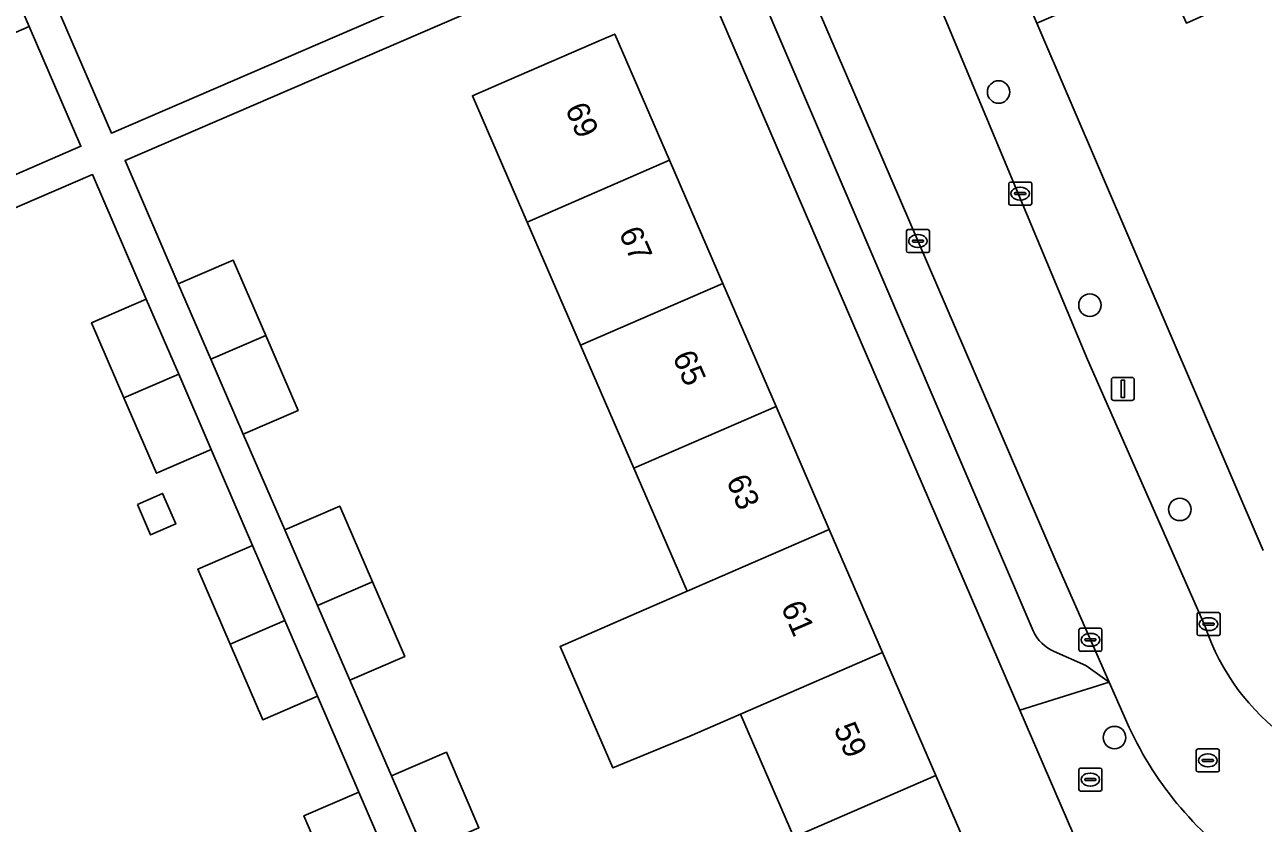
# Model space of a CAD drawing. Extents: x 159352 to 160617, y 385888 to 387323.
# Drawn here: x 159634.4 to 159688.2, y 386318 to 386352.7 of the extents above; entities that cross this region are included whole.
import ezdxf

# ---------------------------------------------------------------- set-up
doc = ezdxf.new("R2010")
doc.units = 0
for name, color, linetype in [('IMGEO_Boom', 7, 'Continuous'), ('IMGEO_Brandkraan', 7, 'Continuous'), ('IMGEO_Erf', 7, 'Continuous'), ('IMGEO_Kolk', 7, 'Continuous'), ('IMGEO_Lichtmast', 7, 'Continuous'), ('IMGEO_Pand', 7, 'Continuous'), ('IMGEO_Pand_nummerreeks', 7, 'Continuous'), ('IMGEO_Parkeervlak_open', 7, 'Continuous'), ('IMGEO_Rijbaan_lokaal_open', 7, 'Continuous'), ('IMGEO_Rioolput', 7, 'Continuous'), ('IMGEO_Voetpad_open', 7, 'Continuous')]:
    doc.layers.add(name, color=color, linetype=linetype)

msp = doc.modelspace()

# ---------------------------------------------------------------- linework, layer by layer
at = {"layer": 'IMGEO_Boom'}
for centre in [(159676.726, 386349.746), (159680.696, 386340.477), (159684.603, 386331.602), (159681.767, 386321.681)]:
    msp.add_circle(centre, 0.489, dxfattribs=at)
at = {"layer": 'IMGEO_Brandkraan'}
for p, q in [((159680.216, 386319.431), (159680.216, 386320.283)), ((159680.291, 386320.357), (159681.143, 386320.357)), ((159681.217, 386320.283), (159681.217, 386319.431)), ((159680.475, 386319.851), (159680.475, 386319.863)), ((159680.913, 386319.814), (159680.515, 386319.814)), ((159680.518, 386319.9), (159680.916, 386319.9)), ((159680.704, 386320.137), (159680.729, 386320.137)), ((159680.959, 386319.863), (159680.959, 386319.851)), ((159681.143, 386319.357), (159680.291, 386319.357)), ((159680.727, 386319.577), (159680.702, 386319.577))]:
    msp.add_line(p, q, dxfattribs=at)
for points in [[(159680.216, 386319.431), (159680.216, 386320.283)], [(159680.291, 386320.357), (159681.143, 386320.357)], [(159681.217, 386320.283), (159681.217, 386319.431)], [(159681.143, 386319.357), (159680.291, 386319.357)]]:
    msp.add_lwpolyline(points, dxfattribs=at)
for centre, radius, start, end in [((159680.293, 386320.281), 0.0765, 91.552, 178.448), ((159680.293, 386320.281), 0.0765, 91.552, 178.448), ((159681.141, 386320.281), 0.0765, 1.552, 88.448), ((159681.141, 386320.281), 0.0765, 1.552, 88.448), ((159680.515, 386319.86), 0.0403, 85.8775, 175.7526), ((159680.512, 386319.85), 0.0366, 178.938, 274.7102), ((159680.916, 386319.857), 0.043, 264.8664, 352.4533), ((159680.92, 386319.862), 0.0386, 1.7309, 96.639), ((159680.293, 386319.433), 0.0765, 181.552, 268.448), ((159680.293, 386319.433), 0.0765, 181.552, 268.448), ((159681.141, 386319.433), 0.0765, 271.552, 358.448), ((159681.141, 386319.433), 0.0765, 271.552, 358.448)]:
    msp.add_arc(centre, radius, start, end, dxfattribs=at)
for centre, major_axis, ratio, start_param, end_param in [((159680.703, 386319.857), (-0.387, 0.002), 0.722429, 4.712389, 7.853982), ((159680.728, 386319.857), (-0.39, 0.002), 0.717154, 1.570796, 4.712389)]:
    msp.add_ellipse(centre, major_axis=major_axis, ratio=ratio, start_param=start_param, end_param=end_param, dxfattribs=at)
at = {"layer": 'IMGEO_Erf'}
for points in [[(159618.339, 386393.996), (159619.3, 386391.771), (159621.681, 386392.8), (159623.081, 386389.56), (159624.506, 386386.261), (159622.125, 386385.232), (159623.9, 386381.056), (159626.281, 386382.085), (159627.681, 386378.844), (159629.106, 386375.546), (159626.725, 386374.517), (159628.5, 386370.342), (159630.881, 386371.371), (159632.282, 386368.129), (159633.706, 386364.832), (159631.325, 386363.803), (159633.1, 386359.628), (159635.481, 386360.657), (159636.881, 386357.416), (159638.306, 386354.118), (159635.925, 386353.089), (159638.142, 386347.957), (159662.319, 386358.392), (159642.474, 386404.373)], [(159727.536, 386373.743), (159720.249, 386370.605), (159721.28, 386368.219), (159718.093, 386366.842), (159714.716, 386365.384), (159713.685, 386367.77), (159709.209, 386365.826), (159710.24, 386363.44), (159707.052, 386362.063), (159703.676, 386360.605), (159702.645, 386362.991), (159698.168, 386361.048), (159699.199, 386358.662), (159696.011, 386357.285), (159692.635, 386355.827), (159691.604, 386358.213), (159687.18, 386356.583), (159688.233, 386354.242), (159684.894, 386352.739), (159683.84, 386355.08), (159678.391, 386352.741), (159688.233, 386329.814)], [(159684.092, 386307.943), (159677.65, 386322.87), (159662.847, 386357.169), (159638.742, 386346.766), (159641.054, 386341.414), (159643.435, 386342.443), (159644.854, 386339.16), (159646.26, 386335.904), (159643.879, 386334.875), (159645.691, 386330.715), (159648.072, 386331.744), (159649.491, 386328.459), (159650.897, 386325.205), (159648.516, 386324.176), (159650.328, 386320.017), (159652.709, 386321.046), (159654.128, 386317.763)], [(159624.606, 386342.094), (159636.817, 386347.385), (159634.573, 386352.598), (159632.191, 386351.569)], [(159667.817, 386317.348), (159665.499, 386322.697), (159663.294, 386321.739), (159659.948, 386320.368), (159657.656, 386325.649), (159660.975, 386327.089), (159663.18, 386328.046), (159660.862, 386333.395), (159658.544, 386338.744), (159656.225, 386344.094), (159653.846, 386349.583), (159655.443, 386350.275), (159659.454, 386352.013), (159660.03, 386352.263), (159662.408, 386346.777), (159664.726, 386341.428), (159667.045, 386336.079), (159669.363, 386330.73), (159671.682, 386325.38), (159674, 386320.031), (159676.318, 386314.683)], [(159647.923, 386315.023), (159646.515, 386318.281), (159648.897, 386319.31), (159647.104, 386323.487), (159644.722, 386322.458), (159643.305, 386325.739), (159641.897, 386328.997), (159644.279, 386330.026), (159642.486, 386334.205), (159640.104, 386333.176), (159638.687, 386336.457), (159637.279, 386339.715), (159639.661, 386340.744), (159637.323, 386346.153), (159613.806, 386336.028), (159634.976, 386286.859)]]:
    msp.add_lwpolyline(points, dxfattribs=at)
msp.add_lwpolyline([(159639.278, 386331.821), (159640.372, 386332.293), (159640.944, 386330.968), (159639.851, 386330.496)], close=True, dxfattribs=at)
at = {"layer": 'IMGEO_Kolk'}
for p, q in [((159677.164, 386344.904), (159677.164, 386345.756)), ((159677.239, 386345.83), (159678.091, 386345.83)), ((159677.652, 386345.61), (159677.677, 386345.61)), ((159678.165, 386345.756), (159678.165, 386344.904)), ((159677.423, 386345.324), (159677.423, 386345.336)), ((159677.861, 386345.287), (159677.463, 386345.287)), ((159677.466, 386345.373), (159677.864, 386345.373)), ((159677.675, 386345.05), (159677.65, 386345.05)), ((159677.907, 386345.336), (159677.907, 386345.324)), ((159678.091, 386344.83), (159677.239, 386344.83)), ((159672.716, 386342.842), (159672.716, 386343.694)), ((159672.791, 386343.768), (159673.643, 386343.768)), ((159673.204, 386343.548), (159673.229, 386343.548)), ((159673.717, 386343.694), (159673.717, 386342.842)), ((159672.975, 386343.262), (159672.975, 386343.274)), ((159673.413, 386343.225), (159673.015, 386343.225)), ((159673.018, 386343.311), (159673.416, 386343.311)), ((159673.227, 386342.988), (159673.202, 386342.988)), ((159673.459, 386343.274), (159673.459, 386343.262)), ((159673.643, 386342.768), (159672.791, 386342.768)), ((159685.354, 386326.189), (159685.354, 386327.041)), ((159685.429, 386327.115), (159686.281, 386327.115)), ((159685.842, 386326.895), (159685.867, 386326.895)), ((159686.355, 386327.041), (159686.355, 386326.189)), ((159680.219, 386325.506), (159680.219, 386326.358)), ((159680.294, 386326.432), (159681.146, 386326.432)), ((159680.707, 386326.212), (159680.732, 386326.212)), ((159681.22, 386326.358), (159681.22, 386325.506)), ((159685.613, 386326.609), (159685.613, 386326.621)), ((159686.051, 386326.572), (159685.653, 386326.572)), ((159685.656, 386326.658), (159686.054, 386326.658)), ((159685.865, 386326.335), (159685.84, 386326.335)), ((159686.097, 386326.621), (159686.097, 386326.609)), ((159680.478, 386325.926), (159680.478, 386325.938)), ((159680.916, 386325.889), (159680.518, 386325.889)), ((159680.521, 386325.975), (159680.919, 386325.975)), ((159680.73, 386325.652), (159680.705, 386325.652)), ((159680.962, 386325.938), (159680.962, 386325.926)), ((159686.281, 386326.115), (159685.429, 386326.115)), ((159681.146, 386325.432), (159680.294, 386325.432))]:
    msp.add_line(p, q, dxfattribs=at)
for points in [[(159677.164, 386344.904), (159677.164, 386345.756)], [(159677.239, 386345.83), (159678.091, 386345.83)], [(159678.165, 386345.756), (159678.165, 386344.904)], [(159678.091, 386344.83), (159677.239, 386344.83)], [(159672.716, 386342.842), (159672.716, 386343.694)], [(159672.791, 386343.768), (159673.643, 386343.768)], [(159673.717, 386343.694), (159673.717, 386342.842)], [(159673.643, 386342.768), (159672.791, 386342.768)], [(159685.354, 386326.189), (159685.354, 386327.041)], [(159685.429, 386327.115), (159686.281, 386327.115)], [(159686.355, 386327.041), (159686.355, 386326.189)], [(159680.219, 386325.506), (159680.219, 386326.358)], [(159680.294, 386326.432), (159681.146, 386326.432)], [(159681.22, 386326.358), (159681.22, 386325.506)], [(159686.281, 386326.115), (159685.429, 386326.115)], [(159681.146, 386325.432), (159680.294, 386325.432)]]:
    msp.add_lwpolyline(points, dxfattribs=at)
for centre, radius, start, end in [((159677.241, 386345.754), 0.0765, 91.552, 178.448), ((159677.241, 386345.754), 0.0765, 91.552, 178.448), ((159678.089, 386345.754), 0.0765, 1.552, 88.448), ((159678.089, 386345.754), 0.0765, 1.552, 88.448), ((159677.463, 386345.333), 0.0403, 85.8775, 175.7526), ((159677.46, 386345.323), 0.0366, 178.938, 274.7102), ((159677.864, 386345.33), 0.043, 264.8664, 352.4533), ((159677.868, 386345.335), 0.0386, 1.7309, 96.639), ((159677.241, 386344.906), 0.0765, 181.552, 268.448), ((159677.241, 386344.906), 0.0765, 181.552, 268.448), ((159678.089, 386344.906), 0.0765, 271.552, 358.448), ((159678.089, 386344.906), 0.0765, 271.552, 358.448), ((159672.793, 386343.692), 0.0765, 91.552, 178.448), ((159672.793, 386343.692), 0.0765, 91.552, 178.448), ((159673.641, 386343.692), 0.0765, 1.552, 88.448), ((159673.641, 386343.692), 0.0765, 1.552, 88.448), ((159672.793, 386342.844), 0.0765, 181.552, 268.448), ((159672.793, 386342.844), 0.0765, 181.552, 268.448), ((159673.015, 386343.271), 0.0403, 85.8775, 175.7526), ((159673.012, 386343.261), 0.0366, 178.938, 274.7102), ((159673.416, 386343.268), 0.043, 264.8664, 352.4533), ((159673.42, 386343.273), 0.0386, 1.7309, 96.639), ((159673.641, 386342.844), 0.0765, 271.552, 358.448), ((159673.641, 386342.844), 0.0765, 271.552, 358.448), ((159685.431, 386327.039), 0.0765, 91.552, 178.448), ((159685.431, 386327.039), 0.0765, 91.552, 178.448), ((159686.279, 386327.039), 0.0765, 1.552, 88.448), ((159686.279, 386327.039), 0.0765, 1.552, 88.448), ((159680.296, 386326.356), 0.0765, 91.552, 178.448), ((159680.296, 386326.356), 0.0765, 91.552, 178.448), ((159681.144, 386326.356), 0.0765, 1.552, 88.448), ((159681.144, 386326.356), 0.0765, 1.552, 88.448), ((159685.431, 386326.191), 0.0765, 181.552, 268.448), ((159685.431, 386326.191), 0.0765, 181.552, 268.448), ((159685.653, 386326.618), 0.0403, 85.8775, 175.7526), ((159685.65, 386326.608), 0.0366, 178.938, 274.7102), ((159686.054, 386326.615), 0.043, 264.8664, 352.4533), ((159686.058, 386326.62), 0.0386, 1.7309, 96.639), ((159686.279, 386326.191), 0.0765, 271.552, 358.448), ((159686.279, 386326.191), 0.0765, 271.552, 358.448), ((159680.518, 386325.935), 0.0403, 85.8775, 175.7526), ((159680.515, 386325.925), 0.0366, 178.938, 274.7102), ((159680.919, 386325.932), 0.043, 264.8664, 352.4533), ((159680.923, 386325.937), 0.0386, 1.7309, 96.639), ((159680.296, 386325.508), 0.0765, 181.552, 268.448), ((159680.296, 386325.508), 0.0765, 181.552, 268.448), ((159681.144, 386325.508), 0.0765, 271.552, 358.448), ((159681.144, 386325.508), 0.0765, 271.552, 358.448)]:
    msp.add_arc(centre, radius, start, end, dxfattribs=at)
for centre, major_axis, ratio, start_param, end_param in [((159677.651, 386345.33), (-0.387, 0.002), 0.722429, 4.712389, 7.853982), ((159677.676, 386345.33), (-0.39, 0.002), 0.717154, 1.570796, 4.712389), ((159673.203, 386343.268), (-0.387, 0.002), 0.722429, 4.712389, 7.853982), ((159673.228, 386343.268), (-0.39, 0.002), 0.717154, 1.570796, 4.712389), ((159685.841, 386326.615), (-0.387, 0.002), 0.722429, 4.712389, 7.853982), ((159685.866, 386326.615), (-0.39, 0.002), 0.717154, 1.570796, 4.712389), ((159680.706, 386325.932), (-0.387, 0.002), 0.722429, 4.712389, 7.853982), ((159680.731, 386325.932), (-0.39, 0.002), 0.717154, 1.570796, 4.712389)]:
    msp.add_ellipse(centre, major_axis=major_axis, ratio=ratio, start_param=start_param, end_param=end_param, dxfattribs=at)
at = {"layer": 'IMGEO_Lichtmast'}
for p, q in [((159681.633, 386336.442), (159681.633, 386337.242)), ((159681.633, 386337.242), (159681.633, 386336.442)), ((159681.733, 386337.342), (159682.523, 386337.342)), ((159682.523, 386337.342), (159681.733, 386337.342)), ((159682.623, 386337.242), (159682.623, 386336.442)), ((159682.623, 386336.442), (159682.623, 386337.242)), ((159682.523, 386336.342), (159681.733, 386336.342)), ((159681.733, 386336.342), (159682.523, 386336.342))]:
    msp.add_line(p, q, dxfattribs=at)
msp.add_lwpolyline([(159682.053, 386337.217), (159682.203, 386337.217), (159682.203, 386336.467), (159682.053, 386336.467), (159682.053, 386337.217)], dxfattribs=at)
for centre, start, end in [((159681.733, 386337.242), 90, 180), ((159681.733, 386337.242), 90, 180), ((159682.523, 386337.242), 0, 90), ((159682.523, 386337.242), 360, 90), ((159681.733, 386336.442), 180, 270), ((159681.733, 386336.442), 180, 270), ((159682.523, 386336.442), 270, 0), ((159682.523, 386336.442), 270, 0)]:
    msp.add_arc(centre, 0.1, start, end, dxfattribs=at)
at = {"layer": 'IMGEO_Pand'}
for points in [[(159632.191, 386351.569), (159634.573, 386352.598), (159633.165, 386355.857), (159630.781, 386354.833)], [(159655.443, 386350.275), (159653.846, 386349.583), (159656.225, 386344.094), (159662.408, 386346.777), (159660.03, 386352.263), (159659.454, 386352.013)], [(159664.726, 386341.428), (159662.408, 386346.777), (159656.225, 386344.094), (159658.544, 386338.744)], [(159643.435, 386342.443), (159641.054, 386341.414), (159642.474, 386338.127), (159644.854, 386339.16)], [(159658.544, 386338.744), (159660.862, 386333.395), (159667.045, 386336.079), (159664.726, 386341.428)], [(159639.661, 386340.744), (159637.279, 386339.715), (159638.687, 386336.457), (159641.07, 386337.484)], [(159643.879, 386334.875), (159646.26, 386335.904), (159644.854, 386339.16), (159642.474, 386338.127)], [(159640.104, 386333.176), (159642.486, 386334.205), (159641.07, 386337.484), (159638.687, 386336.457)], [(159669.363, 386330.73), (159667.045, 386336.079), (159660.862, 386333.395), (159663.18, 386328.046)], [(159639.278, 386331.821), (159639.851, 386330.496), (159640.944, 386330.968), (159640.372, 386332.293)], [(159648.072, 386331.744), (159645.691, 386330.715), (159647.112, 386327.426), (159649.491, 386328.459)], [(159669.363, 386330.73), (159663.18, 386328.046), (159660.975, 386327.089), (159657.656, 386325.649), (159659.948, 386320.368), (159663.294, 386321.739), (159665.499, 386322.697), (159671.682, 386325.38)], [(159644.279, 386330.026), (159641.897, 386328.997), (159643.305, 386325.739), (159645.688, 386326.766)], [(159648.516, 386324.176), (159650.897, 386325.205), (159649.491, 386328.459), (159647.112, 386327.426)], [(159644.722, 386322.458), (159647.104, 386323.487), (159645.688, 386326.766), (159643.305, 386325.739)], [(159665.499, 386322.697), (159667.817, 386317.348), (159674, 386320.031), (159671.682, 386325.38)], [(159652.709, 386321.046), (159650.328, 386320.017), (159651.748, 386316.73), (159654.128, 386317.763)], [(159667.817, 386317.348), (159670.136, 386311.999), (159676.318, 386314.683), (159674, 386320.031)], [(159648.897, 386319.31), (159646.515, 386318.281), (159647.923, 386315.023), (159650.306, 386316.05)]]:
    msp.add_lwpolyline(points, close=True, dxfattribs=at)
at = {"layer": 'IMGEO_Parkeervlak_open'}
for points in [[(159646.602, 386400.263), (159662.676, 386362.691), (159664.032, 386359.521), (159664.771, 386357.792), (159666.145, 386354.581), (159678.232, 386326.328)], [(159679.143, 386325.423), (159680.512, 386324.81), (159681.53, 386324.098), (159679.223, 386329.328), (159664.516, 386363.471), (159653.271, 386389.647)]]:
    msp.add_lwpolyline(points, dxfattribs=at)
msp.add_arc((159679.825, 386327.02), 1.737, 203.493, 246.8856, dxfattribs=at)
at = {"layer": 'IMGEO_Rijbaan_lokaal_open'}
for points in [[(159685.711, 386326.516), (159680.586, 386338.124), (159674.395, 386352.921), (159669.357, 386364.619), (159663.41, 386377.978), (159658.694, 386388.914), (159646.44, 386417.646)], [(159641.964, 386415.245), (159647, 386403.746), (159653.271, 386389.647), (159664.516, 386363.471), (159679.223, 386329.328), (159681.53, 386324.098), (159682.399, 386322.126)]]:
    msp.add_lwpolyline(points, dxfattribs=at)
for centre, radius, start, end in [((159695.027, 386329.622), 9.82, 198.4392, 269.9012), ((159696.581, 386328.754), 15.654, 205.0501, 235.6102)]:
    msp.add_arc(centre, radius, start, end, dxfattribs=at)
at = {"layer": 'IMGEO_Rioolput'}
for p, q in [((159685.323, 386320.264), (159685.323, 386321.116)), ((159685.398, 386321.19), (159686.25, 386321.19)), ((159685.811, 386320.97), (159685.836, 386320.97)), ((159686.324, 386321.116), (159686.324, 386320.264)), ((159685.582, 386320.684), (159685.582, 386320.696)), ((159686.02, 386320.647), (159685.622, 386320.647)), ((159685.625, 386320.733), (159686.023, 386320.733)), ((159685.834, 386320.41), (159685.809, 386320.41)), ((159686.066, 386320.696), (159686.066, 386320.684)), ((159686.25, 386320.19), (159685.398, 386320.19))]:
    msp.add_line(p, q, dxfattribs=at)
for points in [[(159685.323, 386320.264), (159685.323, 386321.116)], [(159685.398, 386321.19), (159686.25, 386321.19)], [(159686.324, 386321.116), (159686.324, 386320.264)], [(159686.25, 386320.19), (159685.398, 386320.19)]]:
    msp.add_lwpolyline(points, dxfattribs=at)
for centre, radius, start, end in [((159685.4, 386321.114), 0.0765, 91.552, 178.448), ((159685.4, 386321.114), 0.0765, 91.552, 178.448), ((159686.248, 386321.114), 0.0765, 1.552, 88.448), ((159686.248, 386321.114), 0.0765, 1.552, 88.448), ((159685.4, 386320.266), 0.0765, 181.552, 268.448), ((159685.4, 386320.266), 0.0765, 181.552, 268.448), ((159685.622, 386320.693), 0.0403, 85.8775, 175.7526), ((159685.619, 386320.683), 0.0366, 178.938, 274.7102), ((159686.023, 386320.69), 0.043, 264.8664, 352.4533), ((159686.027, 386320.695), 0.0386, 1.7309, 96.639), ((159686.248, 386320.266), 0.0765, 271.552, 358.448), ((159686.248, 386320.266), 0.0765, 271.552, 358.448)]:
    msp.add_arc(centre, radius, start, end, dxfattribs=at)
for centre, major_axis, ratio, start_param, end_param in [((159685.81, 386320.69), (-0.387, 0.002), 0.722429, 4.712389, 7.853982), ((159685.835, 386320.69), (-0.39, 0.002), 0.717154, 1.570796, 4.712389)]:
    msp.add_ellipse(centre, major_axis=major_axis, ratio=ratio, start_param=start_param, end_param=end_param, dxfattribs=at)
at = {"layer": 'IMGEO_Voetpad_open'}
for points in [[(159646.44, 386417.646), (159658.694, 386388.914), (159663.41, 386377.978), (159669.357, 386364.619), (159674.395, 386352.921), (159680.586, 386338.124), (159685.711, 386326.516)], [(159637.775, 386414.365), (159639.951, 386409.655), (159640.145, 386409.246), (159642.474, 386404.373), (159662.319, 386358.392), (159662.847, 386357.169), (159677.65, 386322.87), (159681.53, 386324.098), (159680.512, 386324.81), (159679.143, 386325.423)], [(159688.233, 386329.814), (159678.391, 386352.741), (159677.79, 386354.14), (159654.031, 386409.485)], [(159678.232, 386326.328), (159666.145, 386354.581), (159665.189, 386354.172), (159663.815, 386357.383), (159664.771, 386357.792), (159664.032, 386359.521), (159663.573, 386359.323), (159662.217, 386362.493), (159662.676, 386362.691), (159646.602, 386400.263)], [(159651.748, 386316.73), (159650.328, 386320.017), (159648.516, 386324.176), (159647.112, 386327.426), (159645.691, 386330.715), (159643.879, 386334.875), (159642.474, 386338.127), (159641.054, 386341.414), (159638.742, 386346.766), (159662.847, 386357.169), (159662.319, 386358.392), (159638.142, 386347.957), (159635.925, 386353.089), (159634.498, 386356.392), (159633.1, 386359.628)], [(159633.165, 386355.857), (159634.573, 386352.598), (159636.817, 386347.385), (159624.606, 386342.094)], [(159613.806, 386336.028), (159637.323, 386346.153), (159639.661, 386340.744), (159641.07, 386337.484), (159642.486, 386334.205), (159644.279, 386330.026), (159645.688, 386326.766), (159647.104, 386323.487), (159648.897, 386319.31), (159650.306, 386316.05)], [(159682.399, 386322.126), (159681.53, 386324.098), (159677.65, 386322.87), (159684.092, 386307.943), (159684.675, 386306.593), (159689.161, 386307.308)]]:
    msp.add_lwpolyline(points, dxfattribs=at)
for centre, radius, start, end in [((159679.825, 386327.02), 1.737, 203.493, 246.8856), ((159695.027, 386329.622), 9.82, 198.4392, 269.9012), ((159696.581, 386328.754), 15.654, 205.0501, 235.6102)]:
    msp.add_arc(centre, radius, start, end, dxfattribs=at)

# ---------------------------------------------------------------- texts
at = {"layer": 'IMGEO_Pand_nummerreeks'}
for s, rotation, p in [('69', 293.4329, (159657.86, 386349.023)), ('67', 293.4329, (159660.195, 386343.634)), ('65', 293.4329, (159662.531, 386338.246)), ('63', 293.4329, (159664.866, 386332.858)), ('61', 293.4338, (159667.246, 386327.367)), ('59', 293.4329, (159669.537, 386322.081))]:
    msp.add_text(s, height=1, rotation=rotation, dxfattribs=at).set_placement(p)

doc.saveas('drawing.dxf')
